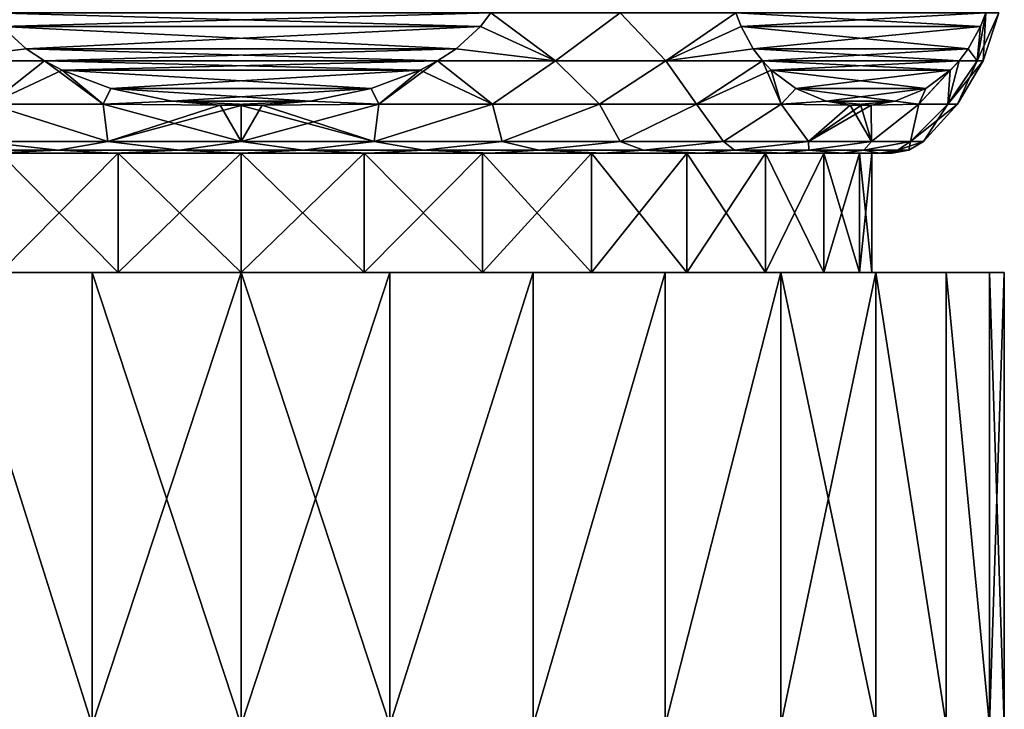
# Model space of a CAD drawing. Header units: metres. Extents: x -109 to 109, y -432 to 89.
# Tile 315 of 656: x -81 to -60, y 20 to 35. Entities that reach past the tile are written whole.
import ezdxf

# ---------------------------------------------------------------- set-up
doc = ezdxf.new("R2010")
doc.units = ezdxf.units.M
doc.layers.add('solid_506360_24502164', color=7, linetype='CONTINUOUS')

msp = doc.modelspace()

# ---------------------------------------------------------------- linework, layer by layer
at = {"layer": 'solid_506360_24502164'}
for points in [[(-71.482483, 34.659309, 37), (-81.517517, 34.659309, 37), (-81.739006, 34.95042, 37)], [(-71.482483, 34.659309, 37), (-81.739006, 34.95042, 37), (-71.260994, 34.95042, 37)], [(-71.260994, 34.95042, 67), (-81.739006, 34.95042, 67), (-81.517517, 34.659309, 67)], [(-71.482483, 34.659309, 67), (-71.260994, 34.95042, 67), (-81.517517, 34.659309, 67)], [(-69.906082, 33.941845, 37.909836), (-71.482483, 34.659309, 37), (-71.260994, 34.95042, 37)], [(-69.906082, 33.941845, 66.090164), (-71.260994, 34.95042, 67), (-71.482483, 34.659309, 67)], [(-69.906082, 33.941845, 37.909836), (-71.260994, 34.95042, 37), (-68.555977, 34.947845, 38.240551)], [(-69.906082, 33.941845, 66.090164), (-68.555977, 34.947845, 65.759453), (-71.260994, 34.95042, 67)], [(-67.594521, 33.941845, 39.244411), (-69.906082, 33.941845, 37.909836), (-68.555977, 34.947845, 38.240551)], [(-69.906082, 33.941845, 66.090164), (-67.594521, 33.941845, 64.755585), (-68.555977, 34.947845, 65.759453)], [(-67.594521, 33.941845, 39.244411), (-68.555977, 34.947845, 38.240551), (-66.12912, 34.95042, 39.962891)], [(-67.594521, 33.941845, 64.755585), (-66.12912, 34.95042, 64.037109), (-68.555977, 34.947845, 65.759453)], [(-67.594521, 33.941845, 39.244411), (-66.12912, 34.95042, 39.962891), (-66.018372, 34.659294, 40.154713)], [(-67.594521, 33.941845, 64.755585), (-66.018372, 34.659294, 63.845287), (-66.12912, 34.95042, 64.037109)], [(-66.12912, 34.95042, 39.962891), (-60.890118, 34.95042, 49.037109), (-61.000866, 34.659294, 48.845287)], [(-66.018372, 34.659294, 40.154713), (-66.12912, 34.95042, 39.962891), (-61.000866, 34.659294, 48.845287)], [(-60.890118, 34.95042, 54.962891), (-66.12912, 34.95042, 64.037109), (-66.018372, 34.659294, 63.845287)], [(-61.000866, 34.659294, 55.154713), (-60.890118, 34.95042, 54.962891), (-66.018372, 34.659294, 63.845287)], [(-61.072189, 33.941845, 53.998791), (-60.943249, 33.941845, 52), (-60.890118, 34.95042, 54.962891)], [(-60.890118, 34.95042, 49.037109), (-60.611958, 34.947845, 52), (-61.072189, 33.941845, 50.001209)], [(-61.000866, 34.659294, 48.845287), (-60.890118, 34.95042, 49.037109), (-61.072189, 33.941845, 50.001209)], [(-61.072189, 33.941845, 53.998791), (-60.890118, 34.95042, 54.962891), (-61.000866, 34.659294, 55.154713)], [(-60.611958, 34.947845, 52), (-60.943249, 33.941845, 52), (-61.072189, 33.941845, 50.001209)], [(-60.890118, 34.95042, 54.962891), (-60.943249, 33.941845, 52), (-60.611958, 34.947845, 52)], [(-81.517517, 34.659309, 37), (-81.00676, 34.193897, 37), (-83.093918, 33.941845, 37.909836)], [(-83.093918, 33.941845, 66.090164), (-81.00676, 34.193897, 67), (-81.517517, 34.659309, 67)], [(-71.99324, 34.193897, 37), (-81.00676, 34.193897, 37), (-81.517517, 34.659309, 37)], [(-71.99324, 34.193897, 37), (-81.517517, 34.659309, 37), (-71.482483, 34.659309, 37)], [(-71.482483, 34.659309, 67), (-81.517517, 34.659309, 67), (-81.00676, 34.193897, 67)], [(-71.99324, 34.193897, 67), (-71.482483, 34.659309, 67), (-81.00676, 34.193897, 67)], [(-69.906082, 33.941845, 37.909836), (-71.99324, 34.193897, 37), (-71.482483, 34.659309, 37)], [(-71.99324, 34.193897, 67), (-69.906082, 33.941845, 66.090164), (-71.482483, 34.659309, 67)], [(-65.762993, 34.19389, 40.597042), (-67.594521, 33.941845, 39.244411), (-66.018372, 34.659294, 40.154713)], [(-67.594521, 33.941845, 64.755585), (-65.762993, 34.19389, 63.402958), (-66.018372, 34.659294, 63.845287)], [(-66.018372, 34.659294, 40.154713), (-61.000866, 34.659294, 48.845287), (-61.256245, 34.19389, 48.402958)], [(-65.762993, 34.19389, 40.597042), (-66.018372, 34.659294, 40.154713), (-61.256245, 34.19389, 48.402958)], [(-61.000866, 34.659294, 55.154713), (-66.018372, 34.659294, 63.845287), (-65.762993, 34.19389, 63.402958)], [(-61.256245, 34.19389, 55.597046), (-61.000866, 34.659294, 55.154713), (-65.762993, 34.19389, 63.402958)], [(-61.256245, 34.19389, 48.402958), (-61.000866, 34.659294, 48.845287), (-61.072189, 33.941845, 50.001209)], [(-61.256245, 34.19389, 55.597046), (-61.072189, 33.941845, 53.998791), (-61.000866, 34.659294, 55.154713)], [(-81.00676, 34.193897, 37), (-80.620514, 33.939533, 37), (-83.093918, 33.941845, 37.909836)], [(-83.093918, 33.941845, 66.090164), (-80.620514, 33.939533, 67), (-81.00676, 34.193897, 67)], [(-72.379486, 33.939533, 37), (-80.620514, 33.939533, 37), (-81.00676, 34.193897, 37)], [(-72.379486, 33.939533, 37), (-81.00676, 34.193897, 37), (-71.99324, 34.193897, 37)], [(-71.99324, 34.193897, 67), (-81.00676, 34.193897, 67), (-80.620514, 33.939533, 67)], [(-71.99324, 34.193897, 67), (-80.620514, 33.939533, 67), (-72.379486, 33.939533, 67)], [(-69.906082, 33.941845, 37.909836), (-72.379486, 33.939533, 37), (-71.99324, 34.193897, 37)], [(-71.99324, 34.193897, 67), (-72.379486, 33.939533, 67), (-69.906082, 33.941845, 66.090164)], [(-65.762993, 34.19389, 40.597042), (-65.569878, 33.939529, 40.93153), (-67.594521, 33.941845, 39.244411)], [(-67.594521, 33.941845, 64.755585), (-65.569878, 33.939529, 63.06847), (-65.762993, 34.19389, 63.402958)], [(-65.762993, 34.19389, 40.597042), (-61.256245, 34.19389, 48.402958), (-61.449364, 33.939529, 48.06847)], [(-65.762993, 34.19389, 40.597042), (-61.449364, 33.939529, 48.06847), (-65.569878, 33.939529, 40.93153)], [(-61.256245, 34.19389, 55.597046), (-65.762993, 34.19389, 63.402958), (-65.569878, 33.939529, 63.06847)], [(-61.256245, 34.19389, 55.597046), (-65.569878, 33.939529, 63.06847), (-61.449364, 33.939529, 55.93153)], [(-61.256245, 34.19389, 48.402958), (-61.072189, 33.941845, 50.001209), (-61.449364, 33.939529, 48.06847)], [(-61.256245, 34.19389, 55.597046), (-61.449364, 33.939529, 55.93153), (-61.072189, 33.941845, 53.998791)], [(-83.093918, 33.941845, 37.909836), (-80.620514, 33.939533, 37), (-81.77224, 33.028194, 37.934662)], [(-81.77224, 33.028194, 66.065338), (-80.620514, 33.939533, 67), (-83.093918, 33.941845, 66.090164)], [(-80.620514, 33.939533, 37), (-80.252434, 33.744331, 37), (-81.77224, 33.028194, 37.934662)], [(-81.77224, 33.028194, 66.065338), (-79.390816, 33.028194, 66.740196), (-80.620514, 33.939533, 67)], [(-72.747566, 33.744331, 37), (-80.252434, 33.744331, 37), (-80.620514, 33.939533, 37)], [(-72.747566, 33.744331, 37), (-80.620514, 33.939533, 37), (-72.379486, 33.939533, 37)], [(-79.390816, 33.028194, 66.740196), (-80.252434, 33.744331, 67), (-80.620514, 33.939533, 67)], [(-72.379486, 33.939533, 67), (-80.620514, 33.939533, 67), (-80.252434, 33.744331, 67)], [(-72.747566, 33.744331, 67), (-72.379486, 33.939533, 67), (-80.252434, 33.744331, 67)], [(-72.379486, 33.939533, 37), (-71.22776, 33.028194, 37.934662), (-73.609184, 33.028194, 37.259804)], [(-72.747566, 33.744331, 37), (-72.379486, 33.939533, 37), (-73.609184, 33.028194, 37.259804)], [(-72.747566, 33.744331, 67), (-71.22776, 33.028194, 66.065338), (-72.379486, 33.939533, 67)], [(-69.906082, 33.941845, 37.909836), (-71.22776, 33.028194, 37.934662), (-72.379486, 33.939533, 37)], [(-72.379486, 33.939533, 67), (-71.22776, 33.028194, 66.065338), (-69.906082, 33.941845, 66.090164)], [(-69.906082, 33.941845, 37.909836), (-68.989494, 33.028194, 38.991444), (-71.22776, 33.028194, 37.934662)], [(-69.906082, 33.941845, 66.090164), (-71.22776, 33.028194, 66.065338), (-68.989494, 33.028194, 65.00856)], [(-67.594521, 33.941845, 39.244411), (-68.989494, 33.028194, 38.991444), (-69.906082, 33.941845, 37.909836)], [(-69.906082, 33.941845, 66.090164), (-68.989494, 33.028194, 65.00856), (-67.594521, 33.941845, 64.755585)], [(-67.594521, 33.941845, 39.244411), (-66.95517, 33.028194, 40.401447), (-68.989494, 33.028194, 38.991444)], [(-67.594521, 33.941845, 64.755585), (-68.989494, 33.028194, 65.00856), (-66.95517, 33.028194, 63.598549)], [(-65.569878, 33.939529, 40.93153), (-66.95517, 33.028194, 40.401447), (-67.594521, 33.941845, 39.244411)], [(-67.594521, 33.941845, 64.755585), (-66.95517, 33.028194, 63.598549), (-65.569878, 33.939529, 63.06847)], [(-65.385849, 33.744343, 41.250278), (-66.95517, 33.028194, 40.401447), (-65.569878, 33.939529, 40.93153)], [(-65.569878, 33.939529, 63.06847), (-66.95517, 33.028194, 63.598549), (-65.180008, 33.028194, 61.873604)], [(-65.569878, 33.939529, 40.93153), (-61.449364, 33.939529, 48.06847), (-61.633392, 33.744343, 47.749722)], [(-65.385849, 33.744343, 41.250278), (-65.569878, 33.939529, 40.93153), (-61.633392, 33.744343, 47.749722)], [(-65.385849, 33.744347, 62.749725), (-65.569878, 33.939529, 63.06847), (-65.180008, 33.028194, 61.873604)], [(-61.449364, 33.939529, 55.93153), (-65.569878, 33.939529, 63.06847), (-65.385849, 33.744347, 62.749725)], [(-61.633389, 33.744347, 56.250275), (-61.449364, 33.939529, 55.93153), (-65.385849, 33.744347, 62.749725)], [(-61.449364, 33.939529, 48.06847), (-61.682941, 33.028194, 49.533215), (-62.289211, 33.028194, 47.133411)], [(-61.633392, 33.744343, 47.749722), (-61.449364, 33.939529, 48.06847), (-62.289211, 33.028194, 47.133411)], [(-60.943249, 33.941845, 52), (-61.479008, 33.028194, 52), (-61.682941, 33.028194, 49.533215)], [(-61.072189, 33.941845, 53.998791), (-61.682941, 33.028194, 54.466785), (-61.479008, 33.028194, 52)], [(-61.072189, 33.941845, 50.001209), (-60.943249, 33.941845, 52), (-61.682941, 33.028194, 49.533215)], [(-61.449364, 33.939529, 48.06847), (-61.072189, 33.941845, 50.001209), (-61.682941, 33.028194, 49.533215)], [(-61.449364, 33.939529, 55.93153), (-61.682941, 33.028194, 54.466785), (-61.072189, 33.941845, 53.998791)], [(-61.633389, 33.744347, 56.250275), (-61.682941, 33.028194, 54.466785), (-61.449364, 33.939529, 55.93153)], [(-61.072189, 33.941845, 53.998791), (-61.479008, 33.028194, 52), (-60.943249, 33.941845, 52)], [(-80.252434, 33.744331, 37), (-79.390816, 33.028194, 37.259804), (-81.77224, 33.028194, 37.934662)], [(-80.252434, 33.744331, 37), (-79.227615, 33.359631, 37), (-79.390816, 33.028194, 37.259804)], [(-73.772385, 33.359631, 37), (-79.227615, 33.359631, 37), (-80.252434, 33.744331, 37)], [(-73.772385, 33.359631, 37), (-80.252434, 33.744331, 37), (-72.747566, 33.744331, 37)], [(-79.390816, 33.028194, 66.740196), (-79.227615, 33.359631, 67), (-80.252434, 33.744331, 67)], [(-72.747566, 33.744331, 67), (-80.252434, 33.744331, 67), (-79.227615, 33.359631, 67)], [(-73.772385, 33.359631, 67), (-72.747566, 33.744331, 67), (-79.227615, 33.359631, 67)], [(-73.772385, 33.359631, 37), (-72.747566, 33.744331, 37), (-73.609184, 33.028194, 37.259804)], [(-73.772385, 33.359631, 67), (-73.609184, 33.028194, 66.740196), (-72.747566, 33.744331, 67)], [(-72.747566, 33.744331, 67), (-73.609184, 33.028194, 66.740196), (-71.22776, 33.028194, 66.065338)], [(-65.385849, 33.744343, 41.250278), (-65.180016, 33.028194, 42.126396), (-66.95517, 33.028194, 40.401447)], [(-64.873451, 33.359646, 61.862225), (-65.385849, 33.744347, 62.749725), (-65.180008, 33.028194, 61.873604)], [(-61.633389, 33.744347, 56.250275), (-65.385849, 33.744347, 62.749725), (-64.873451, 33.359646, 61.862225)], [(-64.873444, 33.359646, 42.137779), (-65.180016, 33.028194, 42.126396), (-65.385849, 33.744343, 41.250278)], [(-65.385849, 33.744343, 41.250278), (-61.633392, 33.744343, 47.749722), (-62.14579, 33.359646, 46.862225)], [(-64.873444, 33.359646, 42.137779), (-65.385849, 33.744343, 41.250278), (-62.14579, 33.359646, 46.862225)], [(-62.145786, 33.359646, 57.137772), (-61.633389, 33.744347, 56.250275), (-64.873451, 33.359646, 61.862225)], [(-61.633389, 33.744347, 56.250275), (-62.289211, 33.028194, 56.866592), (-61.682941, 33.028194, 54.466785)], [(-62.145786, 33.359646, 57.137772), (-62.289211, 33.028194, 56.866592), (-61.633389, 33.744347, 56.250275)], [(-62.14579, 33.359646, 46.862225), (-61.633392, 33.744343, 47.749722), (-62.289211, 33.028194, 47.133411)], [(-79.227615, 33.359631, 37), (-77.946358, 33.095066, 37), (-79.390816, 33.028194, 37.259804)], [(-79.390816, 33.028194, 66.740196), (-77.946358, 33.095066, 67), (-79.227615, 33.359631, 67)], [(-75.053642, 33.095066, 37), (-77.946358, 33.095066, 37), (-79.227615, 33.359631, 37)], [(-75.053642, 33.095066, 37), (-79.227615, 33.359631, 37), (-73.772385, 33.359631, 37)], [(-73.772385, 33.359631, 67), (-79.227615, 33.359631, 67), (-77.946358, 33.095066, 67)], [(-73.772385, 33.359631, 67), (-77.946358, 33.095066, 67), (-75.053642, 33.095066, 67)], [(-75.053642, 33.095066, 37), (-73.772385, 33.359631, 37), (-73.609184, 33.028194, 37.259804)], [(-73.772385, 33.359631, 67), (-75.053642, 33.095066, 67), (-73.609184, 33.028194, 66.740196)], [(-64.873444, 33.359646, 42.137779), (-64.232811, 33.09507, 43.247387), (-65.180016, 33.028194, 42.126396)], [(-64.232819, 33.09507, 60.752617), (-64.873451, 33.359646, 61.862225), (-65.180008, 33.028194, 61.873604)], [(-62.145786, 33.359646, 57.137772), (-64.873451, 33.359646, 61.862225), (-64.232819, 33.09507, 60.752617)], [(-64.873444, 33.359646, 42.137779), (-62.14579, 33.359646, 46.862225), (-62.786419, 33.09507, 45.752621)], [(-64.873444, 33.359646, 42.137779), (-62.786419, 33.09507, 45.752621), (-64.232811, 33.09507, 43.247387)], [(-62.145786, 33.359646, 57.137772), (-64.232819, 33.09507, 60.752617), (-62.786415, 33.095074, 58.247372)], [(-62.786419, 33.09507, 45.752621), (-62.14579, 33.359646, 46.862225), (-62.289211, 33.028194, 47.133411)], [(-62.145786, 33.359646, 57.137772), (-62.786415, 33.095074, 58.247372), (-62.289211, 33.028194, 56.866592)], [(-81.77224, 33.028194, 37.934662), (-79.291191, 32.25, 37.96772), (-81.975121, 32.25, 38.781879)], [(-81.77224, 33.028194, 66.065338), (-81.975121, 32.25, 65.218117), (-79.291191, 32.25, 66.03228)], [(-81.77224, 33.028194, 37.934662), (-79.390816, 33.028194, 37.259804), (-79.291191, 32.25, 37.96772)], [(-81.77224, 33.028194, 66.065338), (-79.291191, 32.25, 66.03228), (-79.390816, 33.028194, 66.740196)], [(-77.946358, 33.095066, 37), (-76.940361, 33.008678, 37), (-79.390816, 33.028194, 37.259804)], [(-79.390816, 33.028194, 66.740196), (-76.940361, 33.008678, 67), (-77.946358, 33.095066, 67)], [(-79.390816, 33.028194, 37.259804), (-76.940361, 33.008678, 37), (-79.291191, 32.25, 37.96772)], [(-79.390816, 33.028194, 66.740196), (-79.291191, 32.25, 66.03228), (-76.5, 32.25, 66.30719)], [(-79.390816, 33.028194, 66.740196), (-76.5, 32.25, 66.30719), (-76.940361, 33.008678, 67)], [(-77.946358, 33.095066, 37), (-76.059639, 33.008678, 37), (-76.940361, 33.008678, 37)], [(-75.053642, 33.095066, 37), (-76.059639, 33.008678, 37), (-77.946358, 33.095066, 37)], [(-75.053642, 33.095066, 67), (-77.946358, 33.095066, 67), (-76.940361, 33.008678, 67)], [(-75.053642, 33.095066, 67), (-76.940361, 33.008678, 67), (-76.059639, 33.008678, 67)], [(-73.609184, 33.028194, 37.259804), (-73.708809, 32.25, 37.96772), (-76.5, 32.25, 37.69281)], [(-76.059639, 33.008678, 37), (-73.609184, 33.028194, 37.259804), (-76.5, 32.25, 37.69281)], [(-75.053642, 33.095066, 37), (-73.609184, 33.028194, 37.259804), (-76.059639, 33.008678, 37)], [(-75.053642, 33.095066, 67), (-76.059639, 33.008678, 67), (-73.609184, 33.028194, 66.740196)], [(-73.609184, 33.028194, 66.740196), (-76.059639, 33.008678, 67), (-73.708809, 32.25, 66.03228)], [(-71.22776, 33.028194, 37.934662), (-71.024879, 32.25, 38.781879), (-73.708809, 32.25, 37.96772)], [(-73.609184, 33.028194, 37.259804), (-71.22776, 33.028194, 37.934662), (-73.708809, 32.25, 37.96772)], [(-71.22776, 33.028194, 66.065338), (-73.708809, 32.25, 66.03228), (-71.024879, 32.25, 65.218117)], [(-71.22776, 33.028194, 66.065338), (-73.609184, 33.028194, 66.740196), (-73.708809, 32.25, 66.03228)], [(-71.22776, 33.028194, 37.934662), (-68.989494, 33.028194, 38.991444), (-71.024879, 32.25, 38.781879)], [(-68.989494, 33.028194, 65.00856), (-71.22776, 33.028194, 66.065338), (-71.024879, 32.25, 65.218117)], [(-68.989494, 33.028194, 38.991444), (-68.551353, 32.25, 40.104008), (-71.024879, 32.25, 38.781879)], [(-68.989494, 33.028194, 65.00856), (-71.024879, 32.25, 65.218117), (-68.551353, 32.25, 63.895992)], [(-68.989494, 33.028194, 38.991444), (-66.95517, 33.028194, 40.401447), (-68.551353, 32.25, 40.104008)], [(-66.95517, 33.028194, 63.598549), (-68.989494, 33.028194, 65.00856), (-68.551353, 32.25, 63.895992)], [(-66.95517, 33.028194, 40.401447), (-66.383293, 32.25, 41.883289), (-68.551353, 32.25, 40.104008)], [(-66.95517, 33.028194, 63.598549), (-68.551353, 32.25, 63.895992), (-66.383293, 32.25, 62.116711)], [(-66.95517, 33.028194, 40.401447), (-65.180016, 33.028194, 42.126396), (-66.383293, 32.25, 41.883289)], [(-65.180008, 33.028194, 61.873604), (-66.95517, 33.028194, 63.598549), (-66.383293, 32.25, 62.116711)], [(-65.180016, 33.028194, 42.126396), (-64.604004, 32.25, 44.051353), (-66.383293, 32.25, 41.883289)], [(-65.180008, 33.028194, 61.873604), (-66.383293, 32.25, 62.116711), (-64.604004, 32.25, 59.948647)], [(-64.232811, 33.09507, 43.247387), (-63.729794, 33.008678, 44.118649), (-65.180016, 33.028194, 42.126396)], [(-65.180016, 33.028194, 42.126396), (-63.729794, 33.008678, 44.118649), (-64.604004, 32.25, 44.051353)], [(-64.232819, 33.09507, 60.752617), (-65.180008, 33.028194, 61.873604), (-63.729794, 33.008675, 59.881351)], [(-63.729794, 33.008675, 59.881351), (-65.180008, 33.028194, 61.873604), (-64.604004, 32.25, 59.948647)], [(-62.786415, 33.095074, 58.247372), (-64.232819, 33.09507, 60.752617), (-63.729794, 33.008675, 59.881351)], [(-64.232811, 33.09507, 43.247387), (-63.289444, 33.008678, 44.881359), (-63.729794, 33.008678, 44.118649)], [(-64.232811, 33.09507, 43.247387), (-62.786419, 33.09507, 45.752621), (-63.289444, 33.008678, 44.881359)], [(-62.786415, 33.095074, 58.247372), (-63.729794, 33.008675, 59.881351), (-63.289444, 33.008678, 59.118645)], [(-62.786415, 33.095074, 58.247372), (-63.289444, 33.008678, 59.118645), (-62.289211, 33.028194, 56.866592)], [(-62.786419, 33.09507, 45.752621), (-62.289211, 33.028194, 47.133411), (-63.289444, 33.008678, 44.881359)], [(-63.289444, 33.008678, 44.881359), (-62.289211, 33.028194, 47.133411), (-63.281879, 32.25, 46.524876)], [(-62.289211, 33.028194, 56.866592), (-63.289444, 33.008678, 59.118645), (-63.281879, 32.25, 57.475124)], [(-62.289211, 33.028194, 47.133411), (-62.46772, 32.25, 49.208805), (-63.281879, 32.25, 46.524876)], [(-62.289211, 33.028194, 56.866592), (-63.281879, 32.25, 57.475124), (-62.46772, 32.25, 54.791195)], [(-61.479008, 33.028194, 52), (-62.19281, 32.25, 52), (-62.46772, 32.25, 49.208805)], [(-61.682941, 33.028194, 54.466785), (-62.46772, 32.25, 54.791195), (-62.19281, 32.25, 52)], [(-61.682941, 33.028194, 49.533215), (-61.479008, 33.028194, 52), (-62.46772, 32.25, 49.208805)], [(-62.289211, 33.028194, 47.133411), (-61.682941, 33.028194, 49.533215), (-62.46772, 32.25, 49.208805)], [(-61.682941, 33.028194, 54.466785), (-62.289211, 33.028194, 56.866592), (-62.46772, 32.25, 54.791195)], [(-61.682941, 33.028194, 54.466785), (-62.19281, 32.25, 52), (-61.479008, 33.028194, 52)], [(-76.940361, 33.008678, 37), (-76.5, 33, 37), (-79.291191, 32.25, 37.96772)], [(-76.5, 33, 37), (-76.5, 32.25, 37.69281), (-79.291191, 32.25, 37.96772)], [(-76.940361, 33.008678, 37), (-76.059639, 33.008678, 37), (-76.5, 33, 37)], [(-76.5, 33, 67), (-76.940361, 33.008678, 67), (-76.5, 32.25, 66.30719)], [(-76.059639, 33.008678, 67), (-76.940361, 33.008678, 67), (-76.5, 33, 67)], [(-76.5, 33, 37), (-76.059639, 33.008678, 37), (-76.5, 32.25, 37.69281)], [(-76.059639, 33.008678, 67), (-76.5, 33, 67), (-73.708809, 32.25, 66.03228)], [(-76.5, 33, 67), (-76.5, 32.25, 66.30719), (-73.708809, 32.25, 66.03228)], [(-63.289444, 33.008678, 44.881359), (-63.281879, 32.25, 46.524876), (-64.604004, 32.25, 44.051353)], [(-63.509617, 33, 44.500004), (-63.289444, 33.008678, 44.881359), (-64.604004, 32.25, 44.051353)], [(-63.729794, 33.008678, 44.118649), (-63.509617, 33, 44.500004), (-64.604004, 32.25, 44.051353)], [(-63.729794, 33.008675, 59.881351), (-64.604004, 32.25, 59.948647), (-63.281879, 32.25, 57.475124)], [(-63.729794, 33.008678, 44.118649), (-63.289444, 33.008678, 44.881359), (-63.509617, 33, 44.500004)], [(-63.289444, 33.008678, 59.118645), (-63.729794, 33.008675, 59.881351), (-63.509617, 33, 59.499996)], [(-63.509617, 33, 59.499996), (-63.729794, 33.008675, 59.881351), (-63.281879, 32.25, 57.475124)], [(-63.289444, 33.008678, 59.118645), (-63.509617, 33, 59.499996), (-63.281879, 32.25, 57.475124)], [(-81.975121, 32.25, 38.781879), (-80.331093, 32.064587, 38.53511), (-82.740028, 32.064587, 39.468338)], [(-81.975121, 32.25, 65.218117), (-82.740028, 32.064587, 64.531662), (-80.331093, 32.064587, 65.46489)], [(-81.975121, 32.25, 38.781879), (-79.291191, 32.25, 37.96772), (-80.331093, 32.064587, 38.53511)], [(-79.291191, 32.25, 66.03228), (-81.975121, 32.25, 65.218117), (-80.331093, 32.064587, 65.46489)], [(-79.291191, 32.25, 37.96772), (-77.791695, 32.064587, 38.060413), (-80.331093, 32.064587, 38.53511)], [(-79.291191, 32.25, 66.03228), (-80.331093, 32.064587, 65.46489), (-77.791695, 32.064587, 65.939583)], [(-79.291191, 32.25, 37.96772), (-76.5, 32.25, 37.69281), (-77.791695, 32.064587, 38.060413)], [(-76.5, 32.25, 66.30719), (-79.291191, 32.25, 66.03228), (-77.791695, 32.064587, 65.939583)], [(-76.5, 32.25, 37.69281), (-75.208305, 32.064587, 38.060413), (-77.791695, 32.064587, 38.060413)], [(-76.5, 32.25, 66.30719), (-77.791695, 32.064587, 65.939583), (-75.208305, 32.064587, 65.939583)], [(-76.5, 32.25, 37.69281), (-73.708809, 32.25, 37.96772), (-75.208305, 32.064587, 38.060413)], [(-73.708809, 32.25, 66.03228), (-76.5, 32.25, 66.30719), (-75.208305, 32.064587, 65.939583)], [(-73.708809, 32.25, 37.96772), (-72.668907, 32.064587, 38.53511), (-75.208305, 32.064587, 38.060413)], [(-73.708809, 32.25, 66.03228), (-75.208305, 32.064587, 65.939583), (-72.668907, 32.064587, 65.46489)], [(-73.708809, 32.25, 37.96772), (-71.024879, 32.25, 38.781879), (-72.668907, 32.064587, 38.53511)], [(-71.024879, 32.25, 65.218117), (-73.708809, 32.25, 66.03228), (-72.668907, 32.064587, 65.46489)], [(-71.024879, 32.25, 38.781879), (-70.259972, 32.064587, 39.468338), (-72.668907, 32.064587, 38.53511)], [(-71.024879, 32.25, 65.218117), (-72.668907, 32.064587, 65.46489), (-70.259972, 32.064587, 64.531662)], [(-71.024879, 32.25, 38.781879), (-68.551353, 32.25, 40.104008), (-70.259972, 32.064587, 39.468338)], [(-68.551353, 32.25, 63.895992), (-71.024879, 32.25, 65.218117), (-70.259972, 32.064587, 64.531662)], [(-68.551353, 32.25, 40.104008), (-68.063538, 32.064587, 40.828312), (-70.259972, 32.064587, 39.468338)], [(-68.551353, 32.25, 63.895992), (-70.259972, 32.064587, 64.531662), (-68.063538, 32.064587, 63.171688)], [(-68.551353, 32.25, 40.104008), (-66.383293, 32.25, 41.883289), (-68.063538, 32.064587, 40.828312)], [(-66.383293, 32.25, 62.116711), (-68.551353, 32.25, 63.895992), (-68.063538, 32.064587, 63.171688)], [(-66.383293, 32.25, 41.883289), (-66.154388, 32.064587, 42.568729), (-68.063538, 32.064587, 40.828312)], [(-66.383293, 32.25, 62.116711), (-68.063538, 32.064587, 63.171688), (-66.154388, 32.064587, 61.431271)], [(-66.383293, 32.25, 41.883289), (-64.604004, 32.25, 44.051353), (-66.154388, 32.064587, 42.568729)], [(-64.604004, 32.25, 59.948647), (-66.383293, 32.25, 62.116711), (-66.154388, 32.064587, 61.431271)], [(-64.604004, 32.25, 44.051353), (-64.597549, 32.064587, 44.630314), (-66.154388, 32.064587, 42.568729)], [(-64.604004, 32.25, 59.948647), (-66.154388, 32.064587, 61.431271), (-64.597549, 32.064587, 59.369686)], [(-64.604004, 32.25, 44.051353), (-63.281879, 32.25, 46.524876), (-64.597549, 32.064587, 44.630314)], [(-63.281879, 32.25, 57.475124), (-64.604004, 32.25, 59.948647), (-64.597549, 32.064587, 59.369686)], [(-63.281879, 32.25, 46.524876), (-63.446037, 32.064587, 46.942867), (-64.597549, 32.064587, 44.630314)], [(-63.281879, 32.25, 57.475124), (-64.597549, 32.064587, 59.369686), (-63.446037, 32.064587, 57.057133)], [(-62.46772, 32.25, 49.208805), (-62.739059, 32.064587, 49.427635), (-63.446037, 32.064587, 46.942867)], [(-63.281879, 32.25, 46.524876), (-62.46772, 32.25, 49.208805), (-63.446037, 32.064587, 46.942867)], [(-62.46772, 32.25, 54.791195), (-63.446037, 32.064587, 57.057133), (-62.739059, 32.064587, 54.572365)], [(-62.46772, 32.25, 54.791195), (-63.281879, 32.25, 57.475124), (-63.446037, 32.064587, 57.057133)], [(-62.19281, 32.25, 52), (-62.500694, 32.064587, 52), (-62.739059, 32.064587, 49.427635)], [(-62.46772, 32.25, 54.791195), (-62.739059, 32.064587, 54.572365), (-62.500694, 32.064587, 52)], [(-62.46772, 32.25, 49.208805), (-62.19281, 32.25, 52), (-62.739059, 32.064587, 49.427635)], [(-62.46772, 32.25, 54.791195), (-62.500694, 32.064587, 52), (-62.19281, 32.25, 52)], [(-80.331093, 32.064587, 65.46489), (-82.740028, 32.064587, 64.531662), (-81.723083, 32, 64.606583)], [(-82.740028, 32.064587, 39.468338), (-80.331093, 32.064587, 38.53511), (-81.723083, 32, 39.393417)], [(-80.331093, 32.064587, 65.46489), (-81.723083, 32, 64.606583), (-79.162727, 32, 65.383438)], [(-80.331093, 32.064587, 38.53511), (-79.162727, 32, 38.616562), (-81.723083, 32, 39.393417)], [(-81.723083, 32, 64.606583), (-81.559036, 32, 64.213699), (-79.079071, 32, 64.965981)], [(-79.162727, 32, 65.383438), (-81.723083, 32, 64.606583), (-79.079071, 32, 64.965981)], [(-81.723083, 32, 39.393417), (-79.079071, 32, 39.034019), (-81.559036, 32, 39.786304)], [(-81.723083, 32, 39.393417), (-79.162727, 32, 38.616562), (-79.079071, 32, 39.034019)], [(-81.559036, 32, 64.213699), (-81.559029, 29.5, 64.213715), (-79.079124, 29.5, 64.965973)], [(-79.079071, 32, 64.965981), (-81.559036, 32, 64.213699), (-79.079124, 29.5, 64.965973)], [(-81.559036, 32, 39.786304), (-79.079071, 32, 39.034019), (-81.559029, 29.5, 39.786285)], [(-79.079071, 32, 39.034019), (-79.079124, 29.5, 39.034023), (-81.559029, 29.5, 39.786285)], [(-77.791695, 32.064587, 65.939583), (-80.331093, 32.064587, 65.46489), (-79.162727, 32, 65.383438)], [(-80.331093, 32.064587, 38.53511), (-77.791695, 32.064587, 38.060413), (-79.162727, 32, 38.616562)], [(-77.791695, 32.064587, 65.939583), (-79.162727, 32, 65.383438), (-76.5, 32, 65.645752)], [(-77.791695, 32.064587, 38.060413), (-76.5, 32, 38.354248), (-79.162727, 32, 38.616562)], [(-79.162727, 32, 65.383438), (-79.079071, 32, 64.965981), (-76.5, 32, 65.219994)], [(-73.837273, 32, 65.383438), (-79.162727, 32, 65.383438), (-76.5, 32, 65.219994)], [(-79.162727, 32, 38.616562), (-76.5, 32, 38.780006), (-79.079071, 32, 39.034019)], [(-79.162727, 32, 38.616562), (-73.837273, 32, 38.616562), (-76.5, 32, 38.780006)], [(-73.837273, 32, 65.383438), (-76.5, 32, 65.645752), (-79.162727, 32, 65.383438)], [(-79.162727, 32, 38.616562), (-76.5, 32, 38.354248), (-73.837273, 32, 38.616562)], [(-79.079071, 32, 64.965981), (-79.079124, 29.5, 64.965973), (-76.5, 29.5, 65.220009)], [(-76.5, 32, 38.780006), (-76.5, 29.5, 38.779991), (-79.079124, 29.5, 39.034023)], [(-79.079071, 32, 39.034019), (-76.5, 32, 38.780006), (-79.079124, 29.5, 39.034023)], [(-76.5, 32, 65.219994), (-79.079071, 32, 64.965981), (-76.5, 29.5, 65.220009)], [(-75.208305, 32.064587, 65.939583), (-77.791695, 32.064587, 65.939583), (-76.5, 32, 65.645752)], [(-77.791695, 32.064587, 38.060413), (-75.208305, 32.064587, 38.060413), (-76.5, 32, 38.354248)], [(-75.208305, 32.064587, 65.939583), (-76.5, 32, 65.645752), (-73.837273, 32, 65.383438)], [(-75.208305, 32.064587, 38.060413), (-73.837273, 32, 38.616562), (-76.5, 32, 38.354248)], [(-76.5, 32, 65.219994), (-76.5, 29.5, 65.220009), (-73.920876, 29.5, 64.965973)], [(-73.920929, 32, 64.965981), (-76.5, 32, 65.219994), (-73.920876, 29.5, 64.965973)], [(-73.837273, 32, 65.383438), (-76.5, 32, 65.219994), (-73.920929, 32, 64.965981)], [(-73.920929, 32, 39.034019), (-73.920876, 29.5, 39.034023), (-76.5, 29.5, 38.779991)], [(-76.5, 32, 38.780006), (-73.920929, 32, 39.034019), (-76.5, 29.5, 38.779991)], [(-73.837273, 32, 38.616562), (-73.920929, 32, 39.034019), (-76.5, 32, 38.780006)], [(-72.668907, 32.064587, 65.46489), (-75.208305, 32.064587, 65.939583), (-73.837273, 32, 65.383438)], [(-75.208305, 32.064587, 38.060413), (-72.668907, 32.064587, 38.53511), (-73.837273, 32, 38.616562)], [(-73.920929, 32, 64.965981), (-73.920876, 29.5, 64.965973), (-71.440971, 29.5, 64.213715)], [(-71.440964, 32, 64.213699), (-73.920929, 32, 64.965981), (-71.440971, 29.5, 64.213715)], [(-71.276917, 32, 64.606583), (-73.920929, 32, 64.965981), (-71.440964, 32, 64.213699)], [(-71.276917, 32, 64.606583), (-73.837273, 32, 65.383438), (-73.920929, 32, 64.965981)], [(-73.920929, 32, 39.034019), (-71.440964, 32, 39.786304), (-73.920876, 29.5, 39.034023)], [(-71.276917, 32, 39.393417), (-71.440964, 32, 39.786304), (-73.920929, 32, 39.034019)], [(-73.837273, 32, 38.616562), (-71.276917, 32, 39.393417), (-73.920929, 32, 39.034019)], [(-71.440964, 32, 39.786304), (-71.440971, 29.5, 39.786285), (-73.920876, 29.5, 39.034023)], [(-72.668907, 32.064587, 65.46489), (-73.837273, 32, 65.383438), (-71.276917, 32, 64.606583)], [(-72.668907, 32.064587, 38.53511), (-71.276917, 32, 39.393417), (-73.837273, 32, 38.616562)], [(-70.259972, 32.064587, 64.531662), (-72.668907, 32.064587, 65.46489), (-71.276917, 32, 64.606583)], [(-72.668907, 32.064587, 38.53511), (-70.259972, 32.064587, 39.468338), (-71.276917, 32, 39.393417)], [(-71.440964, 32, 64.213699), (-71.440971, 29.5, 64.213715), (-69.155304, 29.5, 62.991993)], [(-69.155411, 32, 41.007946), (-69.155304, 29.5, 41.008007), (-71.440971, 29.5, 39.786285)], [(-71.440964, 32, 39.786304), (-69.155411, 32, 41.007946), (-71.440971, 29.5, 39.786285)], [(-69.155411, 32, 62.992054), (-71.440964, 32, 64.213699), (-69.155304, 29.5, 62.991993)], [(-68.917366, 32, 63.345055), (-71.440964, 32, 64.213699), (-69.155411, 32, 62.992054)], [(-68.917366, 32, 63.345055), (-71.276917, 32, 64.606583), (-71.440964, 32, 64.213699)], [(-68.917366, 32, 40.654945), (-69.155411, 32, 41.007946), (-71.440964, 32, 39.786304)], [(-71.276917, 32, 39.393417), (-68.917366, 32, 40.654945), (-71.440964, 32, 39.786304)], [(-70.259972, 32.064587, 64.531662), (-71.276917, 32, 64.606583), (-68.917366, 32, 63.345055)], [(-70.259972, 32.064587, 39.468338), (-68.917366, 32, 40.654945), (-71.276917, 32, 39.393417)], [(-68.063538, 32.064587, 63.171688), (-70.259972, 32.064587, 64.531662), (-68.917366, 32, 63.345055)], [(-70.259972, 32.064587, 39.468338), (-68.063538, 32.064587, 40.828312), (-68.917366, 32, 40.654945)], [(-69.155411, 32, 62.992054), (-69.155304, 29.5, 62.991993), (-67.1521, 29.5, 61.348007)], [(-67.152092, 32, 61.347992), (-69.155411, 32, 62.992054), (-67.1521, 29.5, 61.348007)], [(-66.84935, 32, 61.647354), (-69.155411, 32, 62.992054), (-67.152092, 32, 61.347992)], [(-66.84935, 32, 61.647354), (-68.917366, 32, 63.345055), (-69.155411, 32, 62.992054)], [(-69.155411, 32, 41.007946), (-67.152092, 32, 42.652008), (-69.155304, 29.5, 41.008007)], [(-66.84935, 32, 42.352646), (-67.152092, 32, 42.652008), (-69.155411, 32, 41.007946)], [(-68.917366, 32, 40.654945), (-66.84935, 32, 42.352646), (-69.155411, 32, 41.007946)], [(-67.152092, 32, 42.652008), (-67.1521, 29.5, 42.651993), (-69.155304, 29.5, 41.008007)], [(-68.063538, 32.064587, 63.171688), (-68.917366, 32, 63.345055), (-66.84935, 32, 61.647354)], [(-68.063538, 32.064587, 40.828312), (-66.84935, 32, 42.352646), (-68.917366, 32, 40.654945)], [(-66.154388, 32.064587, 61.431271), (-68.063538, 32.064587, 63.171688), (-66.84935, 32, 61.647354)], [(-68.063538, 32.064587, 40.828312), (-66.154388, 32.064587, 42.568729), (-66.84935, 32, 42.352646)], [(-67.152092, 32, 61.347992), (-67.1521, 29.5, 61.348007), (-65.507927, 29.5, 59.344585)], [(-65.508011, 32, 44.655312), (-65.507927, 29.5, 44.655415), (-67.1521, 29.5, 42.651993)], [(-67.152092, 32, 42.652008), (-65.508011, 32, 44.655312), (-67.1521, 29.5, 42.651993)], [(-65.508011, 32, 59.344688), (-67.152092, 32, 61.347992), (-65.507927, 29.5, 59.344585)], [(-65.152351, 32, 59.578747), (-67.152092, 32, 61.347992), (-65.508011, 32, 59.344688)], [(-65.152351, 32, 59.578747), (-66.84935, 32, 61.647354), (-67.152092, 32, 61.347992)], [(-65.152351, 32, 44.421253), (-65.508011, 32, 44.655312), (-67.152092, 32, 42.652008)], [(-66.84935, 32, 42.352646), (-65.152351, 32, 44.421253), (-67.152092, 32, 42.652008)], [(-66.154388, 32.064587, 61.431271), (-66.84935, 32, 61.647354), (-65.152351, 32, 59.578747)], [(-66.154388, 32.064587, 42.568729), (-65.152351, 32, 44.421253), (-66.84935, 32, 42.352646)], [(-64.597549, 32.064587, 59.369686), (-66.154388, 32.064587, 61.431271), (-65.152351, 32, 59.578747)], [(-66.154388, 32.064587, 42.568729), (-64.597549, 32.064587, 44.630314), (-65.152351, 32, 44.421253)], [(-65.508011, 32, 59.344688), (-65.507927, 29.5, 59.344585), (-64.286331, 29.5, 57.059124)], [(-64.286331, 32, 57.059124), (-65.508011, 32, 59.344688), (-64.286331, 29.5, 57.059124)], [(-63.891594, 32, 57.218678), (-65.508011, 32, 59.344688), (-64.286331, 32, 57.059124)], [(-63.891594, 32, 57.218678), (-65.152351, 32, 59.578747), (-65.508011, 32, 59.344688)], [(-65.508011, 32, 44.655312), (-64.286331, 32, 46.940876), (-65.507927, 29.5, 44.655415)], [(-63.891594, 32, 46.781322), (-64.286331, 32, 46.940876), (-65.508011, 32, 44.655312)], [(-65.152351, 32, 44.421253), (-63.891594, 32, 46.781322), (-65.508011, 32, 44.655312)], [(-64.286331, 32, 46.940876), (-64.286331, 29.5, 46.940876), (-65.507927, 29.5, 44.655415)], [(-64.597549, 32.064587, 59.369686), (-65.152351, 32, 59.578747), (-63.891594, 32, 57.218678)], [(-64.597549, 32.064587, 44.630314), (-63.891594, 32, 46.781322), (-65.152351, 32, 44.421253)], [(-63.446037, 32.064587, 57.057133), (-64.597549, 32.064587, 59.369686), (-63.891594, 32, 57.218678)], [(-64.597549, 32.064587, 44.630314), (-63.446037, 32.064587, 46.942867), (-63.891594, 32, 46.781322)], [(-64.286331, 32, 57.059124), (-64.286331, 29.5, 57.059124), (-63.534004, 29.5, 54.579067)], [(-63.534027, 32, 54.579128), (-64.286331, 32, 57.059124), (-63.534004, 29.5, 54.579067)], [(-63.11565, 32, 54.658131), (-64.286331, 32, 57.059124), (-63.534027, 32, 54.579128)], [(-63.11565, 32, 54.658131), (-63.891594, 32, 57.218678), (-64.286331, 32, 57.059124)], [(-63.534027, 32, 49.420872), (-63.534004, 29.5, 49.420933), (-64.286331, 29.5, 46.940876)], [(-64.286331, 32, 46.940876), (-63.534027, 32, 49.420872), (-64.286331, 29.5, 46.940876)], [(-63.11565, 32, 49.341869), (-63.534027, 32, 49.420872), (-64.286331, 32, 46.940876)], [(-63.891594, 32, 46.781322), (-63.11565, 32, 49.341869), (-64.286331, 32, 46.940876)], [(-63.446037, 32.064587, 57.057133), (-63.891594, 32, 57.218678), (-63.11565, 32, 54.658131)], [(-63.446037, 32.064587, 46.942867), (-63.11565, 32, 49.341869), (-63.891594, 32, 46.781322)], [(-63.534027, 32, 54.579128), (-63.279999, 29.5, 52), (-63.279999, 32, 52)], [(-63.11565, 32, 54.658131), (-63.534027, 32, 54.579128), (-63.279999, 32, 52)], [(-63.534027, 32, 49.420872), (-63.279999, 32, 52), (-63.534004, 29.5, 49.420933)], [(-62.854248, 32, 52), (-63.279999, 32, 52), (-63.534027, 32, 49.420872)], [(-63.534027, 32, 54.579128), (-63.534004, 29.5, 54.579067), (-63.279999, 29.5, 52)], [(-63.11565, 32, 49.341869), (-62.854248, 32, 52), (-63.534027, 32, 49.420872)], [(-63.534004, 29.5, 49.420933), (-63.279999, 32, 52), (-63.279999, 29.5, 52)], [(-62.739059, 32.064587, 54.572365), (-63.446037, 32.064587, 57.057133), (-63.11565, 32, 54.658131)], [(-63.446037, 32.064587, 46.942867), (-62.739059, 32.064587, 49.427635), (-63.11565, 32, 49.341869)], [(-62.854248, 32, 52), (-63.11565, 32, 54.658131), (-63.279999, 32, 52)], [(-62.739059, 32.064587, 54.572365), (-63.11565, 32, 54.658131), (-62.854248, 32, 52)], [(-62.500694, 32.064587, 52), (-62.854248, 32, 52), (-63.11565, 32, 49.341869)], [(-62.739059, 32.064587, 49.427635), (-62.500694, 32.064587, 52), (-63.11565, 32, 49.341869)], [(-62.739059, 32.064587, 54.572365), (-62.854248, 32, 52), (-62.500694, 32.064587, 52)], [(-79.079124, 29.5, 39.034023), (-85.389053, 29.5, 38.696465), (-87.813576, 29.5, 40.68618)], [(-81.559029, 29.5, 39.786285), (-79.079124, 29.5, 39.034023), (-87.813576, 29.5, 40.68618)], [(-67.610947, 29.5, 65.303535), (-85.389053, 29.5, 65.303535), (-82.622765, 29.5, 66.78215)], [(-76.5, 29.5, 65.220009), (-85.389053, 29.5, 65.303535), (-67.610947, 29.5, 65.303535)], [(-79.079124, 29.5, 64.965973), (-85.389053, 29.5, 65.303535), (-76.5, 29.5, 65.220009)], [(-81.559029, 29.5, 64.213715), (-85.389053, 29.5, 65.303535), (-79.079124, 29.5, 64.965973)], [(-85.389053, 29.5, 38.696465), (-67.610947, 29.5, 38.696465), (-70.377235, 29.5, 37.217854)], [(-76.5, 29.5, 38.779991), (-67.610947, 29.5, 38.696465), (-85.389053, 29.5, 38.696465)], [(-85.389053, 29.5, 38.696465), (-70.377235, 29.5, 37.217854), (-82.622765, 29.5, 37.217854)], [(-79.079124, 29.5, 39.034023), (-76.5, 29.5, 38.779991), (-85.389053, 29.5, 38.696465)], [(-82.622765, 29.5, 66.78215), (-82.622932, 20, 66.782074), (-79.621445, 20, 67.692566)], [(-82.622765, 29.5, 37.217854), (-79.621445, 20, 36.307434), (-82.622932, 20, 37.217926)], [(-79.621193, 29.5, 67.692612), (-82.622765, 29.5, 66.78215), (-79.621445, 20, 67.692566)], [(-70.377235, 29.5, 66.78215), (-82.622765, 29.5, 66.78215), (-79.621193, 29.5, 67.692612)], [(-67.610947, 29.5, 65.303535), (-82.622765, 29.5, 66.78215), (-70.377235, 29.5, 66.78215)], [(-82.622765, 29.5, 37.217854), (-79.621193, 29.5, 36.307392), (-79.621445, 20, 36.307434)], [(-82.622765, 29.5, 37.217854), (-70.377235, 29.5, 37.217854), (-73.378807, 29.5, 36.307392)], [(-82.622765, 29.5, 37.217854), (-73.378807, 29.5, 36.307392), (-79.621193, 29.5, 36.307392)], [(-79.621193, 29.5, 67.692612), (-79.621445, 20, 67.692566), (-76.5, 20, 68)], [(-76.5, 29.5, 35.999992), (-76.5, 20, 36), (-79.621445, 20, 36.307434)], [(-79.621193, 29.5, 36.307392), (-76.5, 29.5, 35.999992), (-79.621445, 20, 36.307434)], [(-76.5, 29.5, 68.000008), (-79.621193, 29.5, 67.692612), (-76.5, 20, 68)], [(-73.378807, 29.5, 67.692612), (-79.621193, 29.5, 67.692612), (-76.5, 29.5, 68.000008)], [(-70.377235, 29.5, 66.78215), (-79.621193, 29.5, 67.692612), (-73.378807, 29.5, 67.692612)], [(-79.621193, 29.5, 36.307392), (-73.378807, 29.5, 36.307392), (-76.5, 29.5, 35.999992)], [(-76.5, 29.5, 68.000008), (-76.5, 20, 68), (-73.378555, 20, 67.692566)], [(-73.378807, 29.5, 67.692612), (-76.5, 29.5, 68.000008), (-73.378555, 20, 67.692566)], [(-76.5, 29.5, 65.220009), (-67.610947, 29.5, 65.303535), (-73.920876, 29.5, 64.965973)], [(-73.378807, 29.5, 36.307392), (-73.378555, 20, 36.307434), (-76.5, 20, 36)], [(-76.5, 29.5, 35.999992), (-73.378807, 29.5, 36.307392), (-76.5, 20, 36)], [(-76.5, 29.5, 38.779991), (-73.920876, 29.5, 39.034023), (-67.610947, 29.5, 38.696465)], [(-73.920876, 29.5, 64.965973), (-67.610947, 29.5, 65.303535), (-65.186424, 29.5, 63.31382)], [(-73.920876, 29.5, 64.965973), (-65.186424, 29.5, 63.31382), (-71.440971, 29.5, 64.213715)], [(-73.920876, 29.5, 39.034023), (-71.440971, 29.5, 39.786285), (-67.610947, 29.5, 38.696465)], [(-70.377235, 29.5, 66.78215), (-73.378807, 29.5, 67.692612), (-73.378555, 20, 67.692566)], [(-73.378807, 29.5, 36.307392), (-70.377235, 29.5, 37.217854), (-73.378555, 20, 36.307434)], [(-70.377235, 29.5, 66.78215), (-73.378555, 20, 67.692566), (-70.377068, 20, 66.782074)], [(-70.377235, 29.5, 37.217854), (-70.377068, 20, 37.217926), (-73.378555, 20, 36.307434)], [(-71.440971, 29.5, 64.213715), (-65.186424, 29.5, 63.31382), (-69.155304, 29.5, 62.991993)], [(-71.440971, 29.5, 39.786285), (-65.186424, 29.5, 40.68618), (-67.610947, 29.5, 38.696465)], [(-71.440971, 29.5, 39.786285), (-69.155304, 29.5, 41.008007), (-65.186424, 29.5, 40.68618)], [(-67.610947, 29.5, 65.303535), (-70.377235, 29.5, 66.78215), (-70.377068, 20, 66.782074)], [(-70.377235, 29.5, 37.217854), (-67.610947, 29.5, 38.696465), (-70.377068, 20, 37.217926)], [(-67.610947, 29.5, 65.303535), (-70.377068, 20, 66.782074), (-67.610878, 20, 65.303513)], [(-67.610947, 29.5, 38.696465), (-67.610878, 20, 38.696487), (-70.377068, 20, 37.217926)], [(-69.155304, 29.5, 62.991993), (-65.186424, 29.5, 63.31382), (-63.196331, 29.5, 60.888882)], [(-69.155304, 29.5, 62.991993), (-63.196331, 29.5, 60.888882), (-67.1521, 29.5, 61.348007)], [(-69.155304, 29.5, 41.008007), (-67.1521, 29.5, 42.651993), (-65.186424, 29.5, 40.68618)], [(-65.186424, 29.5, 63.31382), (-67.610947, 29.5, 65.303535), (-67.610878, 20, 65.303513)], [(-67.610947, 29.5, 38.696465), (-65.186424, 29.5, 40.68618), (-67.610878, 20, 38.696487)], [(-65.186424, 29.5, 63.31382), (-67.610878, 20, 65.303513), (-65.186295, 20, 63.313709)], [(-65.186424, 29.5, 40.68618), (-65.186295, 20, 40.686291), (-67.610878, 20, 38.696487)], [(-67.1521, 29.5, 61.348007), (-63.196331, 29.5, 60.888882), (-65.507927, 29.5, 59.344585)], [(-67.1521, 29.5, 42.651993), (-63.196331, 29.5, 43.111118), (-65.186424, 29.5, 40.68618)], [(-67.1521, 29.5, 42.651993), (-65.507927, 29.5, 44.655415), (-63.196331, 29.5, 43.111118)], [(-65.507927, 29.5, 59.344585), (-63.196331, 29.5, 60.888882), (-61.717842, 29.5, 58.122688)], [(-65.507927, 29.5, 59.344585), (-61.717842, 29.5, 58.122688), (-64.286331, 29.5, 57.059124)], [(-65.507927, 29.5, 44.655415), (-61.717842, 29.5, 45.877312), (-63.196331, 29.5, 43.111118)], [(-65.507927, 29.5, 44.655415), (-64.286331, 29.5, 46.940876), (-61.717842, 29.5, 45.877312)], [(-65.186424, 29.5, 63.31382), (-65.186295, 20, 63.313709), (-63.196487, 20, 60.889122)], [(-63.196331, 29.5, 60.888882), (-65.186424, 29.5, 63.31382), (-63.196487, 20, 60.889122)], [(-65.186424, 29.5, 40.68618), (-63.196331, 29.5, 43.111118), (-65.186295, 20, 40.686291)], [(-63.196331, 29.5, 43.111118), (-63.196487, 20, 43.110878), (-65.186295, 20, 40.686291)], [(-64.286331, 29.5, 57.059124), (-61.717842, 29.5, 58.122688), (-60.807411, 29.5, 55.121353)], [(-64.286331, 29.5, 57.059124), (-60.807411, 29.5, 55.121353), (-63.534004, 29.5, 54.579067)], [(-64.286331, 29.5, 46.940876), (-60.807411, 29.5, 48.878647), (-61.717842, 29.5, 45.877312)], [(-64.286331, 29.5, 46.940876), (-63.534004, 29.5, 49.420933), (-60.807411, 29.5, 48.878647)], [(-63.534004, 29.5, 54.579067), (-60.807411, 29.5, 55.121353), (-60.5, 29.5, 52)], [(-63.534004, 29.5, 54.579067), (-60.5, 29.5, 52), (-63.279999, 29.5, 52)], [(-63.534004, 29.5, 49.420933), (-63.279999, 29.5, 52), (-60.807411, 29.5, 48.878647)], [(-63.279999, 29.5, 52), (-60.5, 29.5, 52), (-60.807411, 29.5, 48.878647)], [(-63.196331, 29.5, 60.888882), (-63.196487, 20, 60.889122), (-61.717926, 20, 58.122936)], [(-63.196331, 29.5, 43.111118), (-61.717926, 20, 45.877064), (-63.196487, 20, 43.110878)], [(-61.717842, 29.5, 58.122688), (-63.196331, 29.5, 60.888882), (-61.717926, 20, 58.122936)], [(-63.196331, 29.5, 43.111118), (-61.717842, 29.5, 45.877312), (-61.717926, 20, 45.877064)], [(-61.717842, 29.5, 58.122688), (-61.717926, 20, 58.122936), (-60.807434, 20, 55.121445)], [(-61.717842, 29.5, 45.877312), (-60.807434, 20, 48.878555), (-61.717926, 20, 45.877064)], [(-60.807411, 29.5, 55.121353), (-61.717842, 29.5, 58.122688), (-60.807434, 20, 55.121445)], [(-61.717842, 29.5, 45.877312), (-60.807411, 29.5, 48.878647), (-60.807434, 20, 48.878555)], [(-60.807434, 20, 48.878555), (-60.5, 29.5, 52), (-60.5, 20, 52)], [(-60.807411, 29.5, 48.878647), (-60.5, 29.5, 52), (-60.807434, 20, 48.878555)], [(-60.807411, 29.5, 55.121353), (-60.807434, 20, 55.121445), (-60.5, 20, 52)], [(-60.807411, 29.5, 55.121353), (-60.5, 20, 52), (-60.5, 29.5, 52)]]:
    msp.add_3dface(points, dxfattribs=at)

doc.saveas('drawing.dxf')
